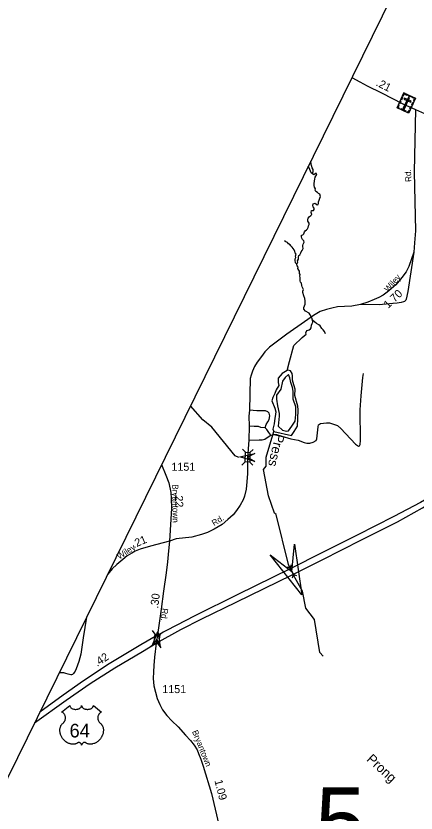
# Model space of a CAD drawing. Extents: x 2220236 to 2384410, y 720751 to 894131.
# Drawn here: x 2231592 to 2237843, y 775435 to 787885 of the extents above; entities that cross this region are included whole.
import ezdxf

# ---------------------------------------------------------------- set-up
doc = ezdxf.new("R2010")
doc.units = 0
doc.layers.add('Default', color=7, linetype='Continuous')

msp = doc.modelspace()

# ---------------------------------------------------------------- linework, layer by layer
at = {"layer": 'Default'}
for p, q in [((2235177, 781069), (2235130, 781119)), ((2235246, 781067), (2235297, 781115)), ((2235123, 780870), (2235173, 780918)), ((2235291, 780866), (2235244, 780916)), ((2235827, 779278), (2235876, 779263)), ((2235894, 779310), (2235876, 779263)), ((2235876, 779263), (2235929, 779154)), ((2235912, 779107), (2235929, 779154)), ((2235978, 779139), (2235929, 779154)), ((2233768, 778230), (2233726, 778285)), ((2233836, 778221), (2233891, 778263)), ((2233693, 778038), (2233748, 778080)), ((2233860, 778017), (2233818, 778071))]:
    msp.add_line(p, q, dxfattribs=at)
for points in [[(2293118, 894131), (2291904, 891776), (2258822, 829665), (2255410, 823324), (2242089, 797599), (2231460, 775981), (2225011, 762953), (2220576, 753519)], [(2236841, 786925), (2236967, 786854), (2237077, 786795), (2237303, 786683), (2237634, 786514), (2237835, 786424)], [(2237835, 786424), (2237811, 785448), (2237833, 784527), (2237821, 784341), (2237806, 784195), (2237728, 783972), (2237689, 783888), (2237620, 783800), (2237526, 783683), (2237455, 783624), (2237393, 783568), (2237330, 783525), (2237260, 783486), (2237188, 783454), (2237092, 783415), (2236973, 783380), (2236842, 783354), (2236724, 783345), (2236617, 783340), (2236525, 783322), (2236445, 783300), (2236346, 783268), (2236242, 783208), (2236102, 783107), (2235825, 782913), (2235552, 782714), (2235480, 782641), (2235428, 782565), (2235361, 782476), (2235317, 782407), (2235287, 782334), (2235265, 782276), (2235253, 782221), (2235239, 781728), (2235233, 781634), (2235237, 781478), (2235232, 781261), (2235211, 780981)], [(2237835, 786424), (2238164, 786280), (2238621, 786089), (2238738, 786043)], [(2236224, 785421), (2236238, 785456), (2236234, 785487), (2236222, 785514), (2236212, 785551), (2236206, 785577), (2236197, 785616)], [(2236224, 785421), (2236204, 785436), (2236194, 785458), (2236183, 785487), (2236175, 785510), (2236159, 785538)], [(2235983, 784010), (2235994, 784041), (2235993, 784061), (2236005, 784084), (2236006, 784116), (2236011, 784141), (2236027, 784156), (2236042, 784184), (2236049, 784202), (2236062, 784221), (2236062, 784221), (2236079, 784251), (2236076, 784282), (2236074, 784301), (2236081, 784321), (2236081, 784321), (2236094, 784353), (2236088, 784372), (2236067, 784394), (2236061, 784414), (2236054, 784435), (2236054, 784435), (2236055, 784463), (2236074, 784468), (2236091, 784480), (2236091, 784480), (2236100, 784513), (2236113, 784531), (2236132, 784545), (2236145, 784558), (2236157, 784582), (2236162, 784609), (2236171, 784628), (2236174, 784647), (2236174, 784647), (2236154, 784682), (2236152, 784701), (2236156, 784725), (2236156, 784725), (2236174, 784745), (2236174, 784745), (2236198, 784769), (2236216, 784781), (2236216, 784781), (2236206, 784817), (2236209, 784844), (2236209, 784844), (2236241, 784844), (2236251, 784863), (2236250, 784885), (2236238, 784905), (2236231, 784925), (2236236, 784949), (2236236, 784949), (2236267, 784963), (2236280, 784942), (2236307, 784937), (2236321, 784956), (2236319, 784980), (2236329, 785009), (2236339, 785037), (2236348, 785063), (2236348, 785063), (2236341, 785102), (2236321, 785114), (2236302, 785126), (2236278, 785144), (2236266, 785162), (2236271, 785184), (2236271, 785184), (2236256, 785209), (2236252, 785237), (2236252, 785260), (2236252, 785260), (2236254, 785311), (2236262, 785338), (2236269, 785367), (2236292, 785407), (2236292, 785407), (2236284, 785429), (2236267, 785421), (2236248, 785402), (2236248, 785402), (2236224, 785421)], [(2235967, 784111), (2235960, 784133), (2235960, 784133), (2235971, 784163), (2235957, 784187), (2235947, 784204), (2235937, 784233), (2235925, 784253), (2235910, 784273), (2235889, 784295), (2235874, 784309), (2235850, 784324), (2235835, 784346), (2235811, 784355), (2235786, 784373)], [(2237806, 784195), (2237712, 783580), (2237691, 783463), (2237682, 783443), (2237665, 783427), (2237645, 783417), (2237611, 783410), (2237548, 783397), (2237427, 783390), (2237266, 783374), (2236973, 783380)], [(2236226, 783135), (2236214, 783167), (2236189, 783218), (2236172, 783240), (2236116, 783276), (2236089, 783303), (2236088, 783329), (2236101, 783359), (2236111, 783383), (2236113, 783405), (2236110, 783437), (2236108, 783471), (2236088, 783514), (2236072, 783563), (2236076, 783588), (2236087, 783613), (2236072, 783633), (2236066, 783652), (2236058, 783677), (2236058, 783677), (2236051, 783710), (2236036, 783728), (2236033, 783750), (2236033, 783774), (2236033, 783798), (2236027, 783818), (2236031, 783845), (2236021, 783864), (2236021, 783864), (2236022, 783896), (2236012, 783915), (2235997, 783939), (2235999, 783962), (2235988, 783983), (2235983, 784010), (2235960, 784030), (2235954, 784068), (2235955, 784089), (2235967, 784111)], [(2241510, 783780), (2241272, 783516), (2240633, 782793), (2240284, 782398), (2240043, 782122), (2239842, 781894), (2239486, 781496), (2239240, 781262), (2239066, 781107), (2238846, 780915), (2238697, 780793), (2238546, 780682), (2238277, 780500), (2237910, 780284), (2237495, 780064), (2236922, 779777), (2236380, 779505), (2235878, 779250), (2235058, 778847), (2234385, 778513), (2233803, 778213)], [(2233785, 778089), (2234169, 778301), (2234495, 778469), (2235033, 778731), (2235909, 779156), (2236376, 779389), (2236990, 779703), (2237555, 779983), (2237945, 780201), (2238312, 780419), (2238590, 780604), (2238736, 780712), (2238908, 780847), (2239109, 781024), (2239323, 781217), (2239549, 781435), (2239906, 781823), (2240112, 782064), (2240353, 782340), (2240693, 782720), (2241328, 783439), (2241584, 783729)], [(2235932, 782739), (2236062, 782865), (2236128, 782914), (2236119, 782933), (2236126, 782952), (2236143, 782972), (2236172, 782984), (2236192, 782997), (2236202, 783016), (2236202, 783016), (2236209, 783053), (2236219, 783079), (2236228, 783104), (2236226, 783135)], [(2236426, 782919), (2236411, 782955), (2236394, 782980), (2236370, 783002), (2236343, 783043), (2236323, 783060), (2236287, 783082), (2236263, 783103), (2236226, 783135)], [(2235828, 782349), (2235867, 782487), (2235932, 782739)], [(2235575, 781337), (2235621, 781348), (2235664, 781346), (2235746, 781322), (2235887, 781279), (2236000, 781257), (2236096, 781222), (2236139, 781211), (2236182, 781213), (2236235, 781229), (2236284, 781255), (2236295, 781281), (2236313, 781467), (2236321, 781498), (2236349, 781519), (2236446, 781532), (2236489, 781532), (2236617, 781489), (2236669, 781439), (2236899, 781194), (2236942, 781164), (2236959, 781170), (2236968, 781190), (2236976, 781253), (2236972, 781734), (2236986, 781949), (2237014, 782238), (2237024, 782299)], [(2235800, 782240), (2235756, 782179), (2235730, 782058), (2235661, 781962), (2235661, 781901), (2235678, 781797), (2235704, 781676), (2235704, 781632), (2235696, 781528), (2235687, 781476), (2235756, 781415), (2235817, 781398), (2235852, 781407), (2235904, 781476), (2235956, 781554), (2235964, 781658), (2235964, 781780), (2235921, 781901), (2235921, 782023), (2235912, 782084), (2235886, 782162), (2235869, 782231), (2235852, 782283), (2235800, 782240)], [(2235075, 780990), (2235016, 781015), (2234655, 781462), (2234512, 781576), (2234319, 781796)], [(2235484, 781452), (2235501, 781504), (2235525, 781546), (2235549, 781582), (2235558, 781639), (2235549, 781680), (2235525, 781702), (2235491, 781719), (2235354, 781719), (2235239, 781728)], [(2235484, 781452), (2235419, 781457), (2235380, 781472), (2235350, 781474), (2235313, 781474), (2235237, 781478)], [(2235460, 780802), (2235501, 780854), (2235500, 780995), (2235623, 781396)], [(2235575, 781337), (2235545, 781381), (2235514, 781424), (2235484, 781452)], [(2235232, 781261), (2235391, 781266), (2235438, 781266), (2235478, 781276), (2235532, 781309), (2235575, 781337)], [(2233868, 780879), (2233936, 780714), (2233982, 780592), (2234010, 780444), (2234018, 780350), (2234022, 780198), (2233989, 779679)], [(2235211, 780981), (2235211, 780739), (2235200, 780608), (2235191, 780494), (2235164, 780382), (2235143, 780328), (2235095, 780246), (2235040, 780159), (2234987, 780093), (2234902, 780019), (2234812, 779941), (2234687, 779871), (2234585, 779818), (2234493, 779788), (2234342, 779744), (2234095, 779718), (2233989, 779679)], [(2236392, 777887), (2236341, 777943), (2236254, 778460), (2236119, 778633), (2236067, 778900), (2235954, 779106), (2235903, 779208), (2235848, 779319), (2235657, 780096), (2235632, 780120), (2235538, 780387), (2235460, 780802)], [(2233989, 779679), (2233693, 779602), (2233535, 779556), (2233457, 779523), (2233404, 779496), (2233332, 779450), (2233260, 779394), (2233168, 779316), (2233094, 779247), (2233027, 779168)], [(2233989, 779679), (2233978, 779530), (2233960, 779357), (2233941, 779189), (2233895, 778902), (2233863, 778619), (2233815, 778289), (2233803, 778213)], [(2232694, 778492), (2232642, 778173), (2232604, 777916), (2232577, 777803), (2232532, 777687), (2232516, 777651), (2232502, 777629), (2232491, 777612), (2232474, 777601), (2232460, 777595), (2232448, 777595), (2232431, 777599), (2232406, 777605), (2232371, 777614), (2232340, 777623), (2232307, 777625), (2232269, 777627)], [(2233803, 778213), (2233545, 778062), (2233050, 777766), (2232649, 777500), (2232330, 777276), (2231965, 777009)], [(2233803, 778213), (2233785, 778089)], [(2231883, 776842), (2232375, 777196), (2232753, 777459), (2233136, 777701), (2233567, 777958), (2233785, 778089)], [(2233785, 778089), (2233757, 777871), (2233744, 777739), (2233740, 777639), (2233737, 777535), (2233748, 777424), (2233772, 777324), (2233799, 777226), (2233838, 777131), (2233883, 777045), (2233949, 776960), (2234028, 776876), (2234127, 776780), (2234243, 776651), (2234321, 776569), (2234379, 776494), (2234423, 776424), (2234445, 776363), (2234480, 776277), (2234517, 776168), (2234647, 775741), (2234764, 775250)]]:
    msp.add_lwpolyline(points, dxfattribs=at)
for points in [[(2237653, 786682), (2237834, 786598), (2237727, 786367), (2237547, 786451)], [(2237604, 786575), (2237622, 786615), (2237633, 786610), (2237614, 786571)], [(2237635, 786643), (2237646, 786638), (2237659, 786667), (2237696, 786650), (2237700, 786660), (2237653, 786682)], [(2237740, 786610), (2237723, 786617), (2237638, 786433), (2237655, 786426)], [(2237721, 786651), (2237768, 786629), (2237763, 786619), (2237716, 786641)], [(2237816, 786559), (2237806, 786564), (2237819, 786593), (2237782, 786610), (2237787, 786620), (2237834, 786598)], [(2237577, 786437), (2237581, 786447), (2237562, 786457), (2237578, 786493), (2237568, 786498), (2237547, 786451)], [(2237576, 786514), (2237594, 786554), (2237604, 786549), (2237586, 786510)], [(2237662, 786603), (2237654, 786586), (2237761, 786537), (2237769, 786554)], [(2237775, 786498), (2237793, 786537), (2237804, 786532), (2237785, 786493)], [(2237604, 786437), (2237681, 786402), (2237676, 786391), (2237599, 786427)], [(2237697, 786381), (2237702, 786392), (2237722, 786382), (2237739, 786419), (2237749, 786414), (2237727, 786367)], [(2237747, 786438), (2237766, 786477), (2237776, 786472), (2237758, 786433)], [(2235607, 781433), (2235623, 781396), (2235897, 781333), (2235941, 781394), (2235993, 781476), (2235997, 781593), (2236001, 781732), (2235997, 781789), (2235949, 781954), (2235954, 782053), (2235932, 782123), (2235915, 782197), (2235915, 782262), (2235906, 782301), (2235880, 782340), (2235845, 782353), (2235828, 782349), (2235750, 782301), (2235689, 782227), (2235689, 782162), (2235698, 782114), (2235659, 782045), (2235637, 781988), (2235607, 781923), (2235589, 781875), (2235637, 781758), (2235650, 781702), (2235633, 781559), (2235628, 781515)], [(2235323, 780927), (2235089, 780997), (2235326, 781053), (2235211, 780993)], [(2235173, 780918), (2235177, 781069), (2235248, 781067), (2235244, 780916)], [(2235945, 779633), (2236061, 778841), (2235565, 779468), (2235903, 779208)], [(2233719, 778045), (2233807, 778273), (2233844, 778032), (2233794, 778151)], [(2233748, 778080), (2233768, 778230), (2233838, 778221), (2233818, 778071)], [(2232435, 777115), (2232435, 777110), (2232436, 777104), (2232437, 777101), (2232440, 777094), (2232445, 777087), (2232452, 777080), (2232460, 777073), (2232465, 777070), (2232474, 777065), (2232483, 777061), (2232495, 777058), (2232506, 777056), (2232518, 777054), (2232530, 777054), (2232544, 777055), (2232558, 777058), (2232565, 777060), (2232573, 777062), (2232580, 777065), (2232587, 777069), (2232593, 777073), (2232598, 777077), (2232605, 777083), (2232610, 777090), (2232613, 777094), (2232615, 777097), (2232617, 777105), (2232618, 777109), (2232619, 777116), (2232619, 777110), (2232620, 777106), (2232621, 777102), (2232622, 777099), (2232625, 777093), (2232628, 777088), (2232634, 777082), (2232637, 777078), (2232641, 777076), (2232649, 777070), (2232660, 777065), (2232665, 777062), (2232670, 777061), (2232676, 777059), (2232683, 777057), (2232690, 777056), (2232697, 777055), (2232704, 777054), (2232709, 777054), (2232716, 777054), (2232723, 777055), (2232729, 777055), (2232737, 777057), (2232742, 777058), (2232750, 777060), (2232757, 777062), (2232763, 777065), (2232771, 777069), (2232778, 777073), (2232782, 777077), (2232788, 777082), (2232793, 777088), (2232796, 777093), (2232799, 777098), (2232801, 777102), (2232802, 777108), (2232803, 777112), (2232803, 777116), (2232931, 777013), (2232928, 777012), (2232921, 777009), (2232916, 777006), (2232907, 776999), (2232903, 776996), (2232899, 776992), (2232896, 776989), (2232893, 776985), (2232889, 776980), (2232886, 776975), (2232882, 776969), (2232880, 776964), (2232876, 776954), (2232874, 776947), (2232873, 776942), (2232871, 776930), (2232871, 776925), (2232871, 776919), (2232871, 776914), (2232872, 776908), (2232873, 776902), (2232874, 776897), (2232875, 776891), (2232878, 776884), (2232880, 776877), (2232886, 776866), (2232894, 776855), (2232899, 776848), (2232905, 776843), (2232913, 776836), (2232917, 776832), (2232922, 776827), (2232930, 776818), (2232933, 776814), (2232936, 776809), (2232939, 776804), (2232942, 776798), (2232945, 776793), (2232949, 776782), (2232953, 776772), (2232954, 776766), (2232957, 776753), (2232958, 776747), (2232959, 776735), (2232959, 776720), (2232957, 776706), (2232955, 776689), (2232953, 776679), (2232949, 776668), (2232946, 776658), (2232940, 776643), (2232935, 776633), (2232928, 776620), (2232923, 776613), (2232918, 776605), (2232911, 776595), (2232903, 776585), (2232894, 776575), (2232886, 776567), (2232876, 776558), (2232870, 776553), (2232862, 776547), (2232850, 776539), (2232838, 776532), (2232828, 776527), (2232819, 776523), (2232808, 776519), (2232789, 776514), (2232782, 776512), (2232774, 776511), (2232766, 776510), (2232759, 776510), (2232749, 776510), (2232739, 776511), (2232729, 776512), (2232719, 776514), (2232709, 776517), (2232700, 776521), (2232690, 776525), (2232675, 776535), (2232670, 776538), (2232667, 776538), (2232661, 776539), (2232655, 776538), (2232649, 776535), (2232646, 776533), (2232641, 776530), (2232638, 776527), (2232633, 776523), (2232630, 776520), (2232628, 776517), (2232623, 776510), (2232622, 776506), (2232620, 776502), (2232619, 776496), (2232617, 776504), (2232614, 776509), (2232611, 776514), (2232609, 776518), (2232604, 776523), (2232600, 776527), (2232595, 776531), (2232590, 776534), (2232586, 776536), (2232582, 776537), (2232577, 776539), (2232574, 776539), (2232571, 776539), (2232566, 776538), (2232560, 776534), (2232555, 776530), (2232549, 776526), (2232542, 776522), (2232537, 776520), (2232530, 776517), (2232523, 776515), (2232515, 776513), (2232507, 776511), (2232500, 776510), (2232492, 776510), (2232485, 776509), (2232478, 776509), (2232471, 776510), (2232464, 776511), (2232454, 776512), (2232446, 776514), (2232437, 776516), (2232429, 776519), (2232419, 776522), (2232407, 776528), (2232399, 776532), (2232387, 776539), (2232371, 776549), (2232360, 776559), (2232352, 776566), (2232340, 776579), (2232332, 776587), (2232321, 776601), (2232314, 776612), (2232309, 776620), (2232302, 776632), (2232299, 776640), (2232294, 776651), (2232290, 776662), (2232287, 776672), (2232285, 776678), (2232283, 776689), (2232281, 776697), (2232280, 776708), (2232279, 776719), (2232279, 776729), (2232279, 776738), (2232280, 776748), (2232282, 776759), (2232284, 776768), (2232286, 776775), (2232288, 776783), (2232292, 776792), (2232296, 776800), (2232300, 776807), (2232305, 776815), (2232310, 776821), (2232317, 776828), (2232324, 776835), (2232330, 776840), (2232338, 776847), (2232341, 776852), (2232346, 776858), (2232350, 776863), (2232353, 776869), (2232357, 776876), (2232359, 776882), (2232362, 776890), (2232363, 776896), (2232365, 776904), (2232366, 776912), (2232366, 776921), (2232366, 776928), (2232365, 776937), (2232363, 776946), (2232361, 776953), (2232358, 776962), (2232355, 776968), (2232350, 776976), (2232345, 776984), (2232339, 776991), (2232334, 776996), (2232328, 777001), (2232323, 777004), (2232316, 777008), (2232310, 777011), (2232306, 777013)]]:
    msp.add_lwpolyline(points, close=True, dxfattribs=at)

# ---------------------------------------------------------------- texts
for s, height, rotation, p in [('.21', 125, 333.0015, (2237207, 786802)), ('Rd.', 95, 92.7959, (2237772, 785295)), ('Wiley', 95, 48.7982, (2237407, 783564)), ('1.70', 125, 43.6591, (2237407, 783309)), ('Press', 150, 256.9738, (2235646, 781367)), ('Bryantown', 95, 270.4877, (2234035, 780569)), ('.22', 125, 271.9006, (2234075, 780439)), ('Rd.', 95, 32.139, (2234688, 779914)), ('.21', 125, 23.0018, (2233435, 779571)), ('Wiley', 95, 33.0072, (2233209, 779393)), ('.30', 125, 83.3992, (2233814, 778627)), ('Rd.', 95, 263.192, (2233878, 778638)), ('.42', 125, 33.5523, (2232862, 777716)), ('Bryantown', 95, 292.0442, (2234341, 776707)), ('Prong', 150, 317.428, (2237060, 776261)), ('1.09', 125, 284.0545, (2234693, 775941))]:
    msp.add_text(s, height=height, rotation=rotation, dxfattribs=at).set_placement(p)
for s, height, p in [('1151', 125, (2234022, 780781)), ('1151', 125, (2233879, 777308)), ('64', 212.5, (2232430, 776616)), ('5', 1066, (2236270, 774772))]:
    msp.add_text(s, height=height, dxfattribs=at).set_placement(p)

doc.saveas('drawing.dxf')
